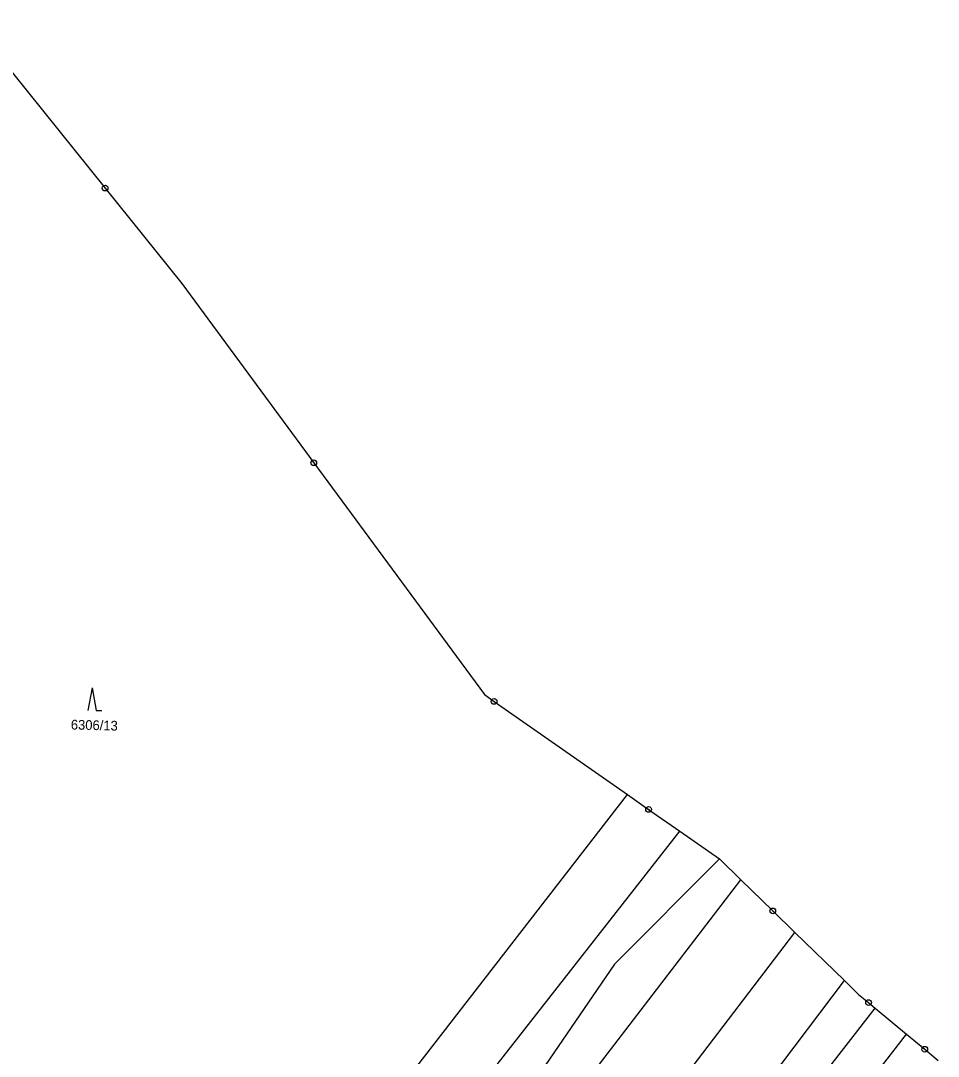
# Model space of a CAD drawing. Extents: x -593183 to -588034, y -1130415 to -1124994.
# Drawn here: x -588700.2 to -588539.5, y -1127072.3 to -1126891 of the extents above; entities that cross this region are included whole.
import ezdxf

# ---------------------------------------------------------------- set-up
doc = ezdxf.new("R2010")
doc.units = 0
for name, color, linetype in [('Vrstva 1', 7, 'Continuous'), ('Vrstva 13', 7, 'Continuous'), ('Vrstva 18', 7, 'Continuous'), ('Vrstva 24', 7, 'Continuous'), ('Vrstva 25', 7, 'Continuous')]:
    doc.layers.add(name, color=color, linetype=linetype)

msp = doc.modelspace()

# ---------------------------------------------------------------- linework, layer by layer
at = {"layer": 'Vrstva 1'}
for p, q in [((-588639.7, -1127085.54), (-588593.94, -1127026.51)), ((-588665.55, -1127135.97), (-588584.78, -1127032.92)), ((-588577.83, -1127037.78), (-588596.21, -1127056.2)), ((-588654.11, -1127145.86), (-588574.09, -1127041.41)), ((-588647.18, -1127158.72), (-588564.6, -1127050.64)), ((-588596.21, -1127056.2), (-588609.84, -1127076.18)), ((-588640.47, -1127171.08), (-588555.94, -1127059.06)), ((-588605.34, -1127134.24), (-588550.54, -1127063.9)), ((-588633.97, -1127182.81), (-588545.03, -1127068.47))]:
    msp.add_line(p, q, dxfattribs=at)
at = {"layer": 'Vrstva 13'}
for p, q in [((-588709, -1126891), (-588685.43, -1126920.3)), ((-588685.43, -1126920.3), (-588672, -1126937)), ((-588672, -1126937), (-588648.88, -1126968.41)), ((-588648.88, -1126968.41), (-588619, -1127009)), ((-588619, -1127009), (-588617.3, -1127010.19)), ((-588617.3, -1127010.19), (-588593.94, -1127026.51)), ((-588593.94, -1127026.51), (-588590.24, -1127029.1)), ((-588590.24, -1127029.1), (-588584.78, -1127032.92)), ((-588584.78, -1127032.92), (-588577.83, -1127037.78)), ((-588577.83, -1127037.78), (-588574.09, -1127041.41)), ((-588574.09, -1127041.41), (-588568.48, -1127046.87)), ((-588568.48, -1127046.87), (-588564.6, -1127050.64)), ((-588564.6, -1127050.64), (-588555.94, -1127059.06)), ((-588555.94, -1127059.06), (-588553.44, -1127061.49)), ((-588553.44, -1127061.49), (-588551.71, -1127062.93)), ((-588551.71, -1127062.93), (-588550.54, -1127063.9)), ((-588550.54, -1127063.9), (-588545.03, -1127068.47)), ((-588545.03, -1127068.47), (-588541.86, -1127071.1)), ((-588541.86, -1127071.1), (-588539.49, -1127073.07))]:
    msp.add_line(p, q, dxfattribs=at)
at = {"layer": 'Vrstva 24'}
for centre, radius in [((-588685.43, -1126920.3), 0.5), ((-588685.43, -1126920.3), 0.0327), ((-588648.88, -1126968.41), 0.5), ((-588648.88, -1126968.41), 0.0327), ((-588617.3, -1127010.19), 0.5), ((-588617.3, -1127010.19), 0.0327), ((-588590.24, -1127029.1), 0.5), ((-588590.24, -1127029.1), 0.0327), ((-588568.48, -1127046.87), 0.5), ((-588568.48, -1127046.87), 0.0327), ((-588551.71, -1127062.93), 0.5), ((-588551.71, -1127062.93), 0.0327), ((-588541.86, -1127071.1), 0.5), ((-588541.86, -1127071.1), 0.0327)]:
    msp.add_circle(centre, radius, dxfattribs=at)
at = {"layer": 'Vrstva 25'}
for p, q in [((-588687.72, -1127007.81), (-588688.46, -1127011.81)), ((-588687.72, -1127007.81), (-588686.99, -1127011.81)), ((-588686.99, -1127011.81), (-588685.99, -1127011.81))]:
    msp.add_line(p, q, dxfattribs=at)

# ---------------------------------------------------------------- texts
at = {"layer": 'Vrstva 18'}
msp.add_text('6306/13', height=1.7, rotation=358.4938, dxfattribs=at).set_placement((-588691.45, -1127015.1))

doc.saveas('drawing.dxf')
